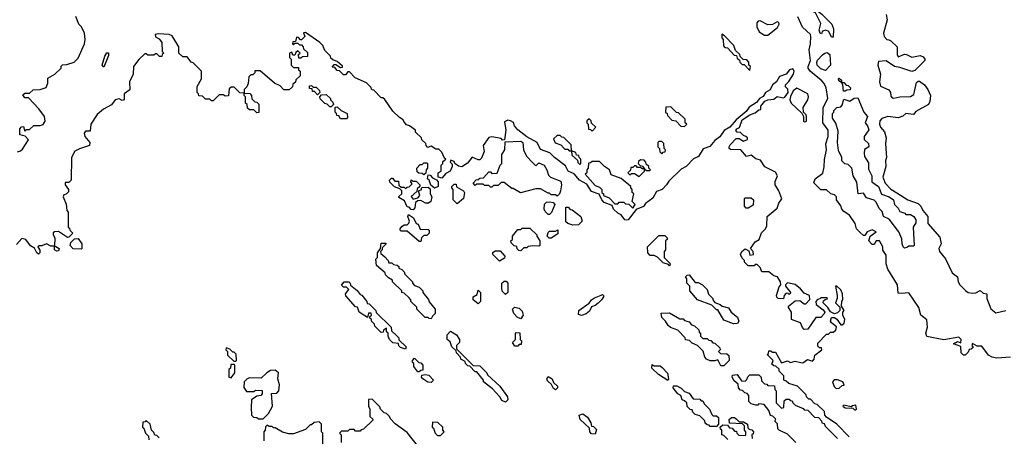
# Model space of a CAD drawing. Extents: x 2737310 to 2869991, y 870230 to 1012730.
# Tile 326 of 479: x 2772780 to 2779274, y 972575 to 975325. Entities that reach past the tile are written whole.
import ezdxf

# ---------------------------------------------------------------- set-up
doc = ezdxf.new("R2010")
doc.units = 0

msp = doc.modelspace()

# ---------------------------------------------------------------- linework, layer by layer
at = {"layer": '0CON02XD'}
for points in [[(2778145, 975210), (2778135, 975210), (2778116.4, 975246.4), (2778096.4, 975256.4), (2778075, 975250), (2778068.3, 975231.7), (2778060, 975235), (2778053.3, 975255), (2778065, 975300), (2778029.3, 975369.3), (2777985, 975390), (2777983.3, 975405), (2777992.5, 975415), (2778005, 975420), (2778029.3, 975409.3), (2778040, 975385), (2778071.7, 975361.7), (2778136.7, 975295), (2778146.7, 975265), (2778145, 975210)], [(2778495, 975360), (2778502.5, 975325), (2778477.5, 975235), (2778482.5, 975215), (2778500, 975195), (2778511.7, 975191.7), (2778526.4, 975186.4), (2778567.5, 975145), (2778567.5, 975095), (2778575, 975080), (2778615, 975096.7), (2778630, 975095), (2778665, 975076.7), (2778718.3, 975088.3), (2778739.3, 975079.3), (2778750, 975065), (2778750, 975055), (2778685, 974990), (2778665, 974982.5), (2778585, 975010), (2778550, 975015), (2778495, 975052.5), (2778445, 975050), (2778440, 975025), (2778457.5, 974965), (2778451.2, 974915), (2778457, 974887), (2778513, 974863), (2778522.5, 974845), (2778525, 974820), (2778535, 974810), (2778545, 974806.7), (2778585, 974816.2), (2778655, 974818.8), (2778678.3, 974831.7), (2778695, 974910), (2778705, 974920), (2778715, 974920), (2778747.5, 974895), (2778770, 974865), (2778786.7, 974825), (2778783.3, 974785), (2778773.3, 974765), (2778691.7, 974718.3), (2778675, 974700), (2778625, 974706.7), (2778605, 974687.5), (2778575, 974677.5), (2778505, 974686.7), (2778466.4, 974673.6), (2778453, 974657), (2778450, 974635), (2778456.7, 974615), (2778483.3, 974585), (2778496, 974545), (2778490.8, 974505), (2778497.5, 974415), (2778490, 974395), (2778493.3, 974355), (2778473.8, 974285), (2778487.5, 974245), (2778525.9, 974205.9), (2778565, 974181.2), (2778637.5, 974135), (2778705, 974111.2), (2778724.1, 974094.1), (2778736.7, 974065), (2778770, 974025), (2778769.3, 973979.3), (2778849.5, 973889.5), (2778856.7, 973845), (2778842.5, 973815), (2778847.5, 973795), (2778887, 973747), (2778930, 973655), (2778965, 973627.5), (2778970, 973595), (2778980, 973575), (2779020, 973535), (2779035, 973523.8), (2779065, 973520), (2779087, 973523), (2779115, 973537.5), (2779135, 973520), (2779160, 973515), (2779160, 973485), (2779186.1, 973416.1), (2779219.3, 973389.3), (2779283.6, 973406.4)], [(2772765, 974452.5), (2772785, 974460), (2772799.3, 974470.7), (2772837, 974533), (2772817, 974557), (2772780, 974565), (2772780, 974605), (2772791.7, 974618.3), (2772805, 974620), (2772815, 974590), (2772825, 974600), (2772845, 974600), (2772873, 974627), (2772915, 974626.7), (2772935, 974633.3), (2772948.8, 974655), (2772943.8, 974685), (2772906.4, 974736.4), (2772838.3, 974808.3), (2772815, 974810), (2772801.7, 974828.3), (2772815, 974840), (2772845, 974840), (2772868.3, 974861.7), (2772915, 974863.8), (2772955, 974877.5), (2772966.2, 974905), (2772965, 974940), (2773012.5, 974965), (2773052.5, 975005), (2773052.5, 975017.5), (2773063, 975027), (2773091.7, 975028.3), (2773140, 975045), (2773165, 975070), (2773206.7, 975165), (2773212.5, 975195), (2773207.5, 975235), (2773187, 975277), (2773170, 975295), (2773150, 975345)], [(2777715, 975222.5), (2777777.7, 975272.3), (2777790, 975295), (2777786.7, 975306.7), (2777775, 975310), (2777745, 975293.3), (2777715, 975290), (2777665, 975317.5), (2777650, 975315), (2777642.5, 975305), (2777643, 975277), (2777657.5, 975245), (2777693, 975223), (2777715, 975222.5)], [(2779315, 973097.5), (2779225, 973091.2), (2779195, 973097.5), (2779170.7, 973110.7), (2779125, 973170), (2779095, 973170), (2779065, 973187.5), (2779060, 973175), (2779068.3, 973161.7), (2779055, 973150), (2779041.7, 973148.3), (2779035, 973130), (2779015, 973110), (2779005, 973110), (2778990, 973125), (2778988.3, 973168.3), (2778940, 973185), (2778965, 973200), (2778988.3, 973191.7), (2778990, 973215), (2778975, 973230), (2778875, 973212.5), (2778763.9, 973233.9), (2778757.5, 973255), (2778766.7, 973295), (2778763.6, 973343.6), (2778723.3, 973375), (2778710, 973425), (2778645, 973522.5), (2778595, 973516.7), (2778575, 973520), (2778568.8, 973575), (2778505, 973677.5), (2778494.2, 973714.2), (2778495, 973770), (2778473, 973803), (2778472.5, 973825), (2778450, 973865), (2778430, 973865), (2778415, 973840), (2778401.7, 973841.7), (2778380, 973865), (2778390, 973895), (2778430, 973925), (2778403, 973937), (2778370, 973925), (2778355, 973900), (2778345, 973900), (2778325, 973917.5), (2778300, 973945), (2778289.5, 973979.5), (2778254.1, 974034.1), (2778215, 974060), (2778203.3, 974075), (2778196.1, 974096.1), (2778167.5, 974135), (2778166.7, 974156.7), (2778155, 974170), (2778130, 974175), (2778101.7, 974201.7), (2778063, 974203), (2778018.3, 974248.3), (2778027.5, 974275), (2778077, 974313), (2778086.4, 974353.6), (2778088.3, 974401.7), (2778102.5, 974465), (2778096.7, 974505), (2778113.3, 974555), (2778113.3, 974595), (2778076.7, 974645), (2778079.2, 974745), (2778111.2, 974805), (2778098.8, 974875), (2778085, 974903.3), (2778071.2, 974921.2), (2777993.8, 974985), (2777981.2, 975005), (2777980, 975015), (2777996, 975055), (2777986.7, 975125), (2777996.7, 975165), (2777998.8, 975215), (2777995, 975226.7), (2777944.2, 975275), (2777912.7, 975342.7)], [(2777931.7, 973061.7), (2777945, 973060), (2777975, 973082.5), (2778008.3, 973071.7), (2778020, 973085), (2778025, 973110), (2778070, 973145), (2778068.3, 973158.3), (2778055, 973160), (2778045, 973170), (2778045, 973190), (2778101.7, 973248.3), (2778115, 973250), (2778128.3, 973261.7), (2778145, 973262.5), (2778162.5, 973275), (2778167, 973297), (2778133.3, 973323.3), (2778127.5, 973335), (2778135, 973360), (2778155, 973360), (2778169.3, 973349.3), (2778195, 973310), (2778205, 973310), (2778218.3, 973321.7), (2778222.5, 973345), (2778210, 973375), (2778210, 973395), (2778217.5, 973405), (2778200, 973435), (2778203, 973467), (2778210, 973475), (2778206.7, 973515), (2778195, 973542.5), (2778170, 973565), (2778160, 973565), (2778172.5, 973505), (2778172.5, 973485), (2778160, 973455), (2778188.3, 973428.3), (2778190, 973405), (2778175, 973390), (2778155, 973382.5), (2778127, 973397), (2778110, 973425), (2778080, 973455), (2778081.7, 973468.3), (2778091.7, 973478.3), (2778108.3, 973481.7), (2778105, 973490), (2778065, 973490), (2778058.3, 973481.7), (2778041.7, 973478.3), (2778030, 973465), (2778032.5, 973445), (2778079.3, 973409.3), (2778090, 973395), (2778087, 973383), (2778065, 973360), (2778030.7, 973359.3), (2777978.3, 973281.7), (2777955, 973280), (2777943, 973293), (2777930, 973325), (2777870, 973345), (2777870, 973395), (2777850, 973425), (2777850, 973435), (2777895, 973470), (2777925, 973472.5), (2777955, 973450), (2777965, 973450), (2777991.7, 973478.3), (2777990, 973505), (2777955, 973518.8), (2777929.5, 973549.5), (2777895, 973577.5), (2777845, 973587.5), (2777830, 973575), (2777830, 973565), (2777867, 973523), (2777855, 973510), (2777848.3, 973518.3), (2777835, 973520), (2777822.5, 973505), (2777817.5, 973482.5), (2777783.6, 973483.6), (2777773, 973493), (2777772.5, 973505), (2777788.3, 973561.7), (2777800, 973575), (2777797.5, 973595), (2777778.3, 973628.3), (2777753.9, 973633.9), (2777721.7, 973661.7), (2777675, 973660), (2777665, 973690), (2777645, 973710), (2777631.7, 973708.3), (2777625, 973700), (2777585, 973700), (2777560, 973725), (2777560, 973735), (2777545, 973750), (2777533.3, 973775), (2777542.5, 973795), (2777565, 973812.5), (2777588.3, 973798.3), (2777595, 973770), (2777620, 973775), (2777617.5, 973795), (2777600, 973815), (2777630.7, 973859.3), (2777656.4, 973873.6), (2777673, 973917), (2777700, 973945), (2777707.5, 973965), (2777710, 974025), (2777775, 974080), (2777787.5, 974115), (2777807, 974143), (2777786.7, 974195), (2777762.5, 974235), (2777763, 974257), (2777777.5, 974295), (2777765, 974317.5), (2777693.6, 974353.6), (2777667, 974397), (2777635, 974406.7), (2777605, 974430), (2777573, 974423), (2777537, 974467), (2777468.3, 974468.3), (2777460, 974475), (2777460, 974485), (2777465, 974500), (2777505, 974540), (2777525, 974540), (2777555, 974522.5), (2777580, 974535), (2777580, 974545), (2777570, 974555), (2777555, 974560), (2777535, 974580), (2777511.7, 974581.7), (2777502.5, 974592.5), (2777510, 974605), (2777527, 974613), (2777546.1, 974663.9), (2777595, 974697.5), (2777630.7, 974709.3), (2777655, 974730), (2777668.3, 974731.7), (2777667.5, 974755), (2777695, 974787.5), (2777713.6, 974796.4), (2777755, 974800), (2777775, 974817.5), (2777815, 974810), (2777826.4, 974813.6), (2777847.5, 974845), (2777847, 974867), (2777831.7, 974881.7), (2777830, 974895), (2777853, 974917), (2777883.3, 974965), (2777888.8, 974985), (2777880, 975000), (2777857.5, 974995), (2777835.7, 974964.3), (2777790.8, 974949.2), (2777772, 974915), (2777744.2, 974895.8), (2777728.9, 974861.1), (2777698.8, 974845), (2777682.9, 974817.1), (2777660, 974805), (2777640.8, 974779.2), (2777591.5, 974748.5), (2777571.4, 974718.6), (2777506.7, 974665), (2777464.3, 974615.7), (2777427.3, 974592.7), (2777398.6, 974551.4), (2777365, 974527.5), (2777331.7, 974488.3), (2777288, 974472), (2777257.1, 974422.9), (2777225, 974406.2), (2777175, 974356.2), (2777142.3, 974337.7), (2777060.5, 974259.5), (2777045.8, 974234.2), (2777016.7, 974205), (2776980, 974190), (2776955, 974146.2), (2776908.6, 974111.4), (2776895, 974091.2), (2776847, 974073), (2776793.3, 974005), (2776785, 974000.8), (2776771.2, 974005), (2776747.7, 974037.7), (2776725, 974048.8), (2776696.7, 974075), (2776688.3, 974098.3), (2776635, 974118.8), (2776620, 974135), (2776603, 974173), (2776551.2, 974191.2), (2776520, 974240), (2776473.3, 974265), (2776436.7, 974306.7), (2776396.7, 974325), (2776380, 974360), (2776307.5, 974415), (2776276.7, 974446.7), (2776215, 974467.5), (2776193.9, 974513.9), (2776125, 974551.2), (2776065, 974598.8), (2776044.3, 974624.3), (2776036.7, 974646.7), (2776017.7, 974657.7), (2775999.3, 974660.7), (2775978.3, 974651.7), (2775986.7, 974595), (2775978.3, 974531.7), (2775965, 974530), (2775955, 974540), (2775895, 974552.5), (2775875, 974547.5), (2775837.5, 974495), (2775842.5, 974455), (2775825, 974410), (2775815, 974400), (2775805, 974400), (2775765, 974417.5), (2775733, 974377), (2775697, 974353), (2775675, 974357.5), (2775650, 974375), (2775645, 974390), (2775623, 974397), (2775620, 974385), (2775631.7, 974371.7), (2775632.5, 974355), (2775620, 974325), (2775590, 974310), (2775565, 974280), (2775540, 974285), (2775540, 974315), (2775560, 974325), (2775560, 974365), (2775570, 974375), (2775571.7, 974388.3), (2775590, 974405), (2775581.7, 974411.7), (2775565, 974450), (2775545, 974470), (2775525, 974470), (2775495, 974490), (2775471.7, 974481.7), (2775460, 974495), (2775458.3, 974508.3), (2775431.7, 974531.7), (2775430, 974545), (2775391.7, 974581.7), (2775390, 974595), (2775350, 974625), (2775331.7, 974631.7), (2775313, 974653), (2775310, 974665), (2775285, 974680), (2775241.7, 974721.7), (2775188.3, 974798.3), (2775175, 974810), (2775165, 974810), (2775115, 974860), (2775101.7, 974861.7), (2775095, 974880), (2775068.3, 974908.3), (2774991.7, 974941.7), (2774955, 974980), (2774945, 974980), (2774928.3, 974961.7), (2774915, 974960), (2774888.3, 974988.3), (2774875, 974990), (2774858.3, 975008.3), (2774841.7, 975011.7), (2774855, 975030), (2774865, 975030), (2774895, 975010), (2774908.3, 975011.7), (2774908.3, 975018.3), (2774875, 975050), (2774845, 975060), (2774831.7, 975071.7), (2774830, 975085), (2774791.7, 975121.7), (2774780, 975155), (2774760, 975175), (2774665, 975240), (2774651.7, 975238.3), (2774660, 975215), (2774638.3, 975191.7), (2774631.7, 975191.7), (2774618.3, 975208.3), (2774605, 975210), (2774598.3, 975181.7), (2774581.7, 975178.3), (2774580, 975165), (2774585, 975160), (2774595, 975170), (2774615, 975170), (2774625, 975160), (2774638.3, 975158.3), (2774650, 975145), (2774651.7, 975131.7), (2774678.3, 975108.3), (2774678.3, 975081.7), (2774645, 975080), (2774635, 975070), (2774621.7, 975071.7), (2774620, 975095), (2774630, 975105), (2774615, 975120), (2774601.7, 975108.3), (2774595, 975090), (2774581.7, 975091.7), (2774575, 975110), (2774560, 975105), (2774560, 975075), (2774570, 975065), (2774570, 975025), (2774585, 975010), (2774618.3, 975008.3), (2774620, 974995), (2774630, 974985), (2774630, 974955), (2774601.7, 974928.3), (2774598.3, 974911.7), (2774581.7, 974898.3), (2774578.3, 974881.7), (2774558.3, 974861.7), (2774521.7, 974861.7), (2774498.3, 974888.3), (2774460, 974905), (2774365, 974987.5), (2774331.7, 974988.3), (2774330, 974975), (2774318.3, 974961.7), (2774305, 974960), (2774291.7, 974948.3), (2774287, 974903), (2774278.3, 974881.7), (2774260, 974865), (2774260, 974840), (2774298.3, 974838.3), (2774310, 974825), (2774311.7, 974801.7), (2774331.7, 974781.7), (2774345, 974780), (2774358.3, 974768.3), (2774358.3, 974711.7), (2774345, 974710), (2774325, 974730), (2774295, 974730), (2774281.7, 974741.7), (2774280, 974765), (2774270, 974775), (2774270, 974815), (2774260, 974825), (2774260, 974840), (2774233, 974843), (2774195, 974880), (2774175, 974880), (2774161.7, 974868.3), (2774158.3, 974821.7), (2774135, 974820), (2774125, 974830), (2774095, 974830), (2774055, 974790), (2774045, 974790), (2774035, 974800), (2774005, 974800), (2773985, 974820), (2773961.7, 974821.7), (2773960, 974835), (2773950, 974845), (2773950, 974885), (2773980, 974935), (2773980, 974985), (2773925, 975040), (2773910, 975045), (2773885, 975080), (2773855, 975080), (2773830, 975105), (2773830, 975145), (2773785, 975217.5), (2773765, 975226.7), (2773695, 975232.5), (2773673.6, 975226.4), (2773675, 975212.5), (2773699.3, 975199.3), (2773717.5, 975175), (2773720, 975115), (2773730, 975105), (2773720, 975095), (2773718.3, 975081.7), (2773701.7, 975081.7), (2773685, 975100), (2773675, 975100), (2773665, 975090), (2773625, 975090), (2773615, 975100), (2773605, 975100), (2773565, 975062.5), (2773531.2, 975015), (2773527.5, 974965), (2773503.3, 974915), (2773507, 974863), (2773470, 974835), (2773470, 974795), (2773455, 974792.5), (2773435, 974802.5), (2773410, 974795), (2773386.4, 974763.6), (2773332.5, 974735), (2773291.7, 974698.3), (2773248.8, 974635), (2773245, 974590), (2773215, 974588.8), (2773204.2, 974575.8), (2773210, 974555), (2773242, 974515), (2773240, 974495), (2773175, 974473.3), (2773143.9, 974456.1), (2773122.5, 974415), (2773120, 974265), (2773105, 974250), (2773080, 974250), (2773080, 974235), (2773102.5, 974205), (2773101.7, 974188.3), (2773087.5, 974172.5), (2773071.7, 974168.3), (2773067.5, 974155), (2773087, 974107), (2773090, 974065), (2773100, 974055), (2773100, 973955), (2773108.3, 973948.3), (2773110, 973935), (2773130, 973915), (2773105, 973890), (2773095, 973887.5), (2773035, 973927.5), (2773010, 973925), (2773001.7, 973918.3), (2773000, 973905), (2773012.5, 973885), (2773010, 973830), (2773018.3, 973828.3)], [(2777595, 974990), (2777600, 975015), (2777590, 975025), (2777590, 975045), (2777575, 975060), (2777551.7, 975061.7), (2777531.7, 975081.7), (2777530, 975095), (2777501.7, 975121.7), (2777490, 975155), (2777428.3, 975218.3), (2777411.7, 975228.3), (2777410, 975205), (2777420, 975195), (2777421.7, 975151.7), (2777431.7, 975141.7), (2777448.3, 975138.3), (2777491.7, 975091.7), (2777508.3, 975088.3), (2777511.7, 975071.7), (2777528.3, 975058.3), (2777530, 975045), (2777545, 975030), (2777558.3, 975028.3), (2777595, 974990)], [(2773335, 975011.2), (2773324.4, 975025), (2773340.8, 975085), (2773355, 975106), (2773365, 975106.7), (2773365, 975087.5), (2773335, 975011.2)], [(2778095, 974990), (2778065, 975000), (2778040, 975025), (2778037.5, 975045), (2778041.7, 975058.3), (2778075, 975092.5), (2778090, 975105), (2778105, 975107.5), (2778122.5, 975095), (2778127.5, 975025), (2778095, 974990)], [(2778225, 974852.5), (2778212.5, 974852.5), (2778210, 974895), (2778200, 974910), (2778181.7, 974921.7), (2778180, 974935), (2778185, 974940), (2778200, 974925), (2778200, 974910), (2778215, 974910), (2778231.7, 974891.7), (2778245, 974890), (2778260, 974875), (2778258.3, 974861.7), (2778235, 974860), (2778225, 974852.5)], [(2774745, 974830), (2774725, 974850), (2774711.7, 974851.7), (2774708.3, 974868.3), (2774691.7, 974871.7), (2774691.7, 974888.3), (2774705, 974890), (2774715, 974880), (2774735, 974880), (2774758.3, 974858.3), (2774760, 974845), (2774745, 974830)], [(2777955, 974650), (2777965, 974652.5), (2777970, 974655), (2777970, 974685), (2777967, 974697), (2777950, 974715), (2777947.5, 974745), (2777977.5, 974795), (2777982.5, 974815), (2777977.5, 974835), (2777905, 974872.5), (2777882.5, 974855), (2777863, 974817), (2777860, 974795), (2777867.5, 974775), (2777938.3, 974708.3), (2777950, 974685), (2777950, 974655), (2777955, 974650)], [(2774835, 974750), (2774825, 974750), (2774808.3, 974768.3), (2774791.7, 974771.7), (2774761.7, 974801.7), (2774760, 974815), (2774771.7, 974828.3), (2774801.7, 974831.7), (2774830, 974805), (2774830, 974795), (2774845, 974780), (2774850, 974765), (2774835, 974750)], [(2778615, 973817.5), (2778607.5, 973825), (2778600, 973845), (2778599.3, 973879.3), (2778577.5, 973925), (2778515, 974007.5), (2778477, 974027), (2778468.3, 974058.3), (2778449.3, 974079.3), (2778429.5, 974119.5), (2778415, 974133.3), (2778365, 974150), (2778345, 974180), (2778310, 974175), (2778301.7, 974251.7), (2778277.5, 974295), (2778267.5, 974345), (2778245, 974370), (2778223, 974373), (2778203, 974393), (2778202.5, 974415), (2778180.7, 974460.7), (2778173.3, 974515), (2778179.3, 974589.3), (2778162.5, 974642.5), (2778140, 974675), (2778140, 974705), (2778150, 974715), (2778150, 974725), (2778170, 974745), (2778195, 974750), (2778205, 974760), (2778215, 974800), (2778255, 974787.5), (2778283, 974807), (2778308.3, 974808.3), (2778347.5, 974715), (2778372.5, 974685), (2778357.5, 974645), (2778372.5, 974625), (2778381.7, 974598.3), (2778350, 974555), (2778350, 974535), (2778378.3, 974508.3), (2778380, 974485), (2778351.7, 974468.3), (2778350, 974445), (2778353, 974423), (2778379.3, 974379.3), (2778378.3, 974338.3), (2778400, 974295), (2778400, 974255), (2778443.3, 974225), (2778463.6, 974173.6), (2778515, 974156.7), (2778542.5, 974135), (2778550, 974105), (2778575, 974080), (2778585, 974060), (2778618.3, 974048.3), (2778625, 974040), (2778655, 974040), (2778676.4, 974026.4), (2778690, 974005), (2778690, 973985), (2778672.5, 973955), (2778680, 973835), (2778675, 973830), (2778645, 973830), (2778635, 973822.5), (2778615, 973817.5)], [(2774935, 974670), (2774895, 974670), (2774885, 974690), (2774871.7, 974691.7), (2774870, 974705), (2774860, 974715), (2774861.7, 974748.3), (2774875, 974750), (2774900, 974725), (2774940, 974705), (2774941.7, 974678.3), (2774935, 974670)], [(2777165, 974620), (2777180, 974635), (2777170, 974645), (2777168.3, 974668.3), (2777125, 974710), (2777111.7, 974711.7), (2777075, 974750), (2777041.7, 974748.3), (2777040, 974715), (2777050, 974705), (2777051.7, 974691.7), (2777081.7, 974661.7), (2777108.3, 974658.3), (2777141.7, 974621.7), (2777165, 974620)], [(2776555, 974590), (2776580, 974615), (2776551.7, 974641.7), (2776548.3, 974658.3), (2776535, 974670), (2776521.7, 974658.3), (2776520, 974645), (2776530, 974635), (2776531.7, 974601.7), (2776545, 974600), (2776555, 974590)], [(2776325, 974160), (2776315, 974170), (2776285, 974170), (2776275, 974180), (2776265, 974180), (2776215, 974207.5), (2776185, 974207.5), (2776083, 974183), (2776035, 974210), (2776025, 974210), (2775975, 974250), (2775955, 974250), (2775935, 974230), (2775905, 974230), (2775895, 974220), (2775885, 974220), (2775875, 974230), (2775845, 974230), (2775835, 974240), (2775795, 974240), (2775785, 974230), (2775770, 974245), (2775791.7, 974268.3), (2775805, 974270), (2775815, 974280), (2775838.3, 974281.7), (2775875, 974320), (2775885, 974320), (2775895, 974310), (2775928.3, 974311.7), (2775950, 974365), (2775960, 974375), (2775960, 974435), (2775980, 974465), (2775981.7, 974518.3), (2776085, 974522.5), (2776097.5, 974515), (2776102.5, 974465), (2776122.5, 974425), (2776161.7, 974381.7), (2776185, 974360), (2776205, 974380), (2776240, 974365), (2776257.5, 974335), (2776268.3, 974298.3), (2776280, 974285), (2776348.3, 974258.3), (2776352.5, 974235), (2776347.5, 974195), (2776340, 974175), (2776325, 974160)], [(2776420, 974460), (2776418.3, 974498.3), (2776368.3, 974548.3), (2776355, 974550), (2776345, 974560), (2776325, 974560), (2776301.7, 974538.3), (2776311.7, 974511.7), (2776348.3, 974498.3), (2776375, 974470), (2776395, 974470), (2776405, 974460), (2776415, 974460), (2776420, 974460)], [(2777015, 974440), (2777025, 974450), (2777038.3, 974451.7), (2777040, 974465), (2777030, 974475), (2777028.3, 974508.3), (2777015, 974520), (2776995, 974520), (2776990, 974515), (2776990, 974485), (2777000, 974475), (2777001.7, 974451.7), (2777015, 974440)], [(2776475, 974370), (2776480, 974375), (2776480, 974405), (2776470, 974415), (2776468.3, 974428.3), (2776451.7, 974431.7), (2776448.3, 974448.3), (2776420, 974460), (2776421.7, 974431.7), (2776458.3, 974398.3), (2776461.7, 974381.7), (2776475, 974370)], [(2776825, 974080), (2776840, 974105), (2776820, 974125), (2776830, 974175), (2776820, 974185), (2776820, 974205), (2776810, 974215), (2776810, 974225), (2776747, 974277), (2776681.7, 974301.7), (2776670, 974335), (2776637, 974357), (2776605, 974390), (2776555, 974390), (2776545, 974380), (2776531.7, 974378.3), (2776530, 974345), (2776520, 974335), (2776520, 974315), (2776510, 974305), (2776575, 974230), (2776605, 974220), (2776620, 974205), (2776620, 974185), (2776630, 974175), (2776630, 974165), (2776668.3, 974148.3), (2776705, 974110), (2776725, 974110), (2776735, 974120), (2776765, 974120), (2776775, 974110), (2776798.3, 974108.3), (2776825, 974080)], [(2776935, 974330), (2776940, 974335), (2776930, 974345), (2776930, 974355), (2776911.7, 974371.7), (2776910, 974385), (2776898.3, 974398.3), (2776875, 974400), (2776861.7, 974388.3), (2776860, 974375), (2776871.7, 974361.7), (2776888.3, 974358.3), (2776900, 974340), (2776915, 974330), (2776935, 974330)], [(2775445, 974300), (2775435, 974310), (2775413, 974313), (2775401.7, 974321.7), (2775400, 974345), (2775421.7, 974368.3), (2775435, 974370), (2775445, 974380), (2775465, 974380), (2775470, 974375), (2775470, 974345), (2775460, 974335), (2775458.3, 974311.7), (2775445, 974300)], [(2776865, 974290), (2776900, 974325), (2776900, 974340), (2776885, 974340), (2776875, 974350), (2776855, 974350), (2776845, 974360), (2776835, 974360), (2776825, 974350), (2776811.7, 974348.3), (2776808.3, 974331.7), (2776790, 974315), (2776805, 974300), (2776815, 974310), (2776835, 974310), (2776865, 974290)], [(2775375, 974070), (2775361.7, 974071.7), (2775348.3, 974088.3), (2775335, 974090), (2775318.3, 974128.3), (2775281.7, 974151.7), (2775281.7, 974158.3), (2775300, 974175), (2775300, 974195), (2775288.3, 974208.3), (2775251.7, 974221.7), (2775221.7, 974251.7), (2775220, 974265), (2775231.7, 974278.3), (2775238.3, 974278.3), (2775255, 974260), (2775278.3, 974258.3), (2775281.7, 974231.7), (2775295, 974220), (2775315, 974220), (2775325, 974210), (2775335, 974220), (2775348.3, 974221.7), (2775368.3, 974241.7), (2775360, 974255), (2775361.7, 974268.3), (2775375, 974260), (2775395, 974260), (2775420, 974235), (2775420, 974225), (2775401.7, 974208.3), (2775398.3, 974191.7), (2775361.7, 974158.3), (2775375, 974140), (2775405, 974150), (2775420, 974165), (2775410, 974195), (2775428.3, 974201.7), (2775431.7, 974218.3), (2775475, 974220), (2775488.3, 974208.3), (2775487.5, 974175), (2775497.5, 974155), (2775492.5, 974125), (2775476.4, 974113.6), (2775456.4, 974113.6), (2775425, 974132.5), (2775405, 974130), (2775391.7, 974118.3), (2775387, 974083), (2775375, 974070)], [(2775515, 974212.5), (2775491.7, 974231.7), (2775480, 974265), (2775470, 974275), (2775475, 974300), (2775488.3, 974298.3), (2775501.7, 974281.7), (2775528.3, 974268.3), (2775540, 974255), (2775540, 974225), (2775515, 974212.5)], [(2775665, 974110), (2775640, 974135), (2775640, 974205), (2775630, 974215), (2775630, 974225), (2775645, 974240), (2775658.3, 974238.3), (2775661.7, 974221.7), (2775706.4, 974196.4), (2775713, 974183), (2775707.5, 974145), (2775665, 974110)], [(2777585, 974080), (2777571.7, 974081.7), (2777560, 974095), (2777560, 974145), (2777565, 974150), (2777605, 974150), (2777620, 974135), (2777618.3, 974101.7), (2777585, 974080)], [(2776275, 974040), (2776265, 974040), (2776245, 974060), (2776240, 974075), (2776241.7, 974108.3), (2776255, 974120), (2776275, 974122.5), (2776298.3, 974118.3), (2776310, 974105), (2776288.3, 974051.7), (2776275, 974040)], [(2776428.3, 973968.3), (2776395, 973980), (2776381.7, 973991.7), (2776381.7, 974088.3), (2776398.3, 974088.3), (2776411.7, 974071.7), (2776425, 974070), (2776480, 974025), (2776490, 973995), (2776465, 973970), (2776428.3, 973968.3)], [(2775425, 973860), (2775415, 973860), (2775335, 973930), (2775295, 973930), (2775290, 973935), (2775290, 973945), (2775300.7, 973959.3), (2775315, 973970), (2775335, 973970), (2775347, 973983), (2775350, 973995), (2775340, 974025), (2775345, 974040), (2775376.4, 974016.4), (2775395, 973980), (2775407.5, 973975), (2775421.7, 973941.7), (2775475, 973940), (2775480, 973935), (2775480, 973915), (2775465, 973900), (2775445, 973900), (2775430, 973885), (2775425, 973860)], [(2776085, 973800), (2776071.7, 973801.7), (2776061.7, 973811.7), (2776058.3, 973828.3), (2776041.7, 973831.7), (2776021.7, 973851.7), (2776020, 973865), (2776030, 973875), (2776030, 973895), (2776065, 973940), (2776085, 973940), (2776095, 973950), (2776145, 973950), (2776190, 973905), (2776190, 973895), (2776210, 973865), (2776210, 973835), (2776205, 973830), (2776165, 973832.5), (2776133, 973827), (2776125, 973820), (2776105, 973820), (2776085, 973800)], [(2776285, 973882.5), (2776273, 973883), (2776260, 973895), (2776265, 973920), (2776275, 973930), (2776315, 973930), (2776328.3, 973938.3), (2776328.3, 973911.7), (2776285, 973882.5)], [(2773018.3, 973828.3), (2773040, 973815), (2773035, 973800), (2773025, 973797.5), (2773010, 973805), (2773010, 973830), (2772985, 973830), (2772956.4, 973846.4), (2772925, 973832.5), (2772908.3, 973831.7), (2772900, 973825), (2772913, 973803), (2772912.5, 973785), (2772905, 973777.5), (2772893.3, 973785), (2772876.7, 973816.7), (2772852, 973832), (2772820, 973875), (2772795, 973880), (2772760, 973840)], [(2773185, 973810), (2773133, 973813), (2773112.5, 973835), (2773117.5, 973855), (2773141.7, 973878.3), (2773165, 973880), (2773190, 973845), (2773190, 973815), (2773185, 973810)], [(2777065, 973700), (2777058.3, 973708.3), (2777025, 973720), (2776987, 973757), (2776965, 973767.5), (2776938.3, 973768.3), (2776922.5, 973785), (2776920, 973825), (2776995, 973900), (2777035, 973900), (2777050, 973885), (2777050, 973875), (2777040, 973865), (2777040, 973805), (2777030, 973795), (2777030, 973755), (2777068.3, 973718.3), (2777070, 973705), (2777065, 973700)], [(2775495, 973350), (2775481.7, 973351.7), (2775475, 973360), (2775455, 973360), (2775400, 973415), (2775398.3, 973428.3), (2775360, 973465), (2775360, 973475), (2775348.3, 973488.3), (2775315, 973520), (2775300, 973525), (2775300, 973535), (2775240, 973595), (2775240, 973605), (2775211.7, 973621.7), (2775191.7, 973641.7), (2775190, 973655), (2775133, 973703), (2775130, 973745), (2775140, 973755), (2775140, 973785), (2775160, 973815), (2775165, 973850), (2775195, 973850), (2775197.5, 973845), (2775171.7, 973818.3), (2775170, 973805), (2775160, 973795), (2775161.7, 973781.7), (2775189.3, 973759.3), (2775210, 973735), (2775215, 973720), (2775235, 973720), (2775245, 973710), (2775270, 973705), (2775280, 973695), (2775280, 973685), (2775300, 973675), (2775315, 973660), (2775320, 973645), (2775370, 973595), (2775370, 973585), (2775385, 973570), (2775415, 973560), (2775440, 973535), (2775440, 973525), (2775477, 973477), (2775481.7, 973461.7), (2775520, 973415), (2775520, 973385), (2775501.7, 973368.3), (2775495, 973350)], [(2775945, 973730), (2775900, 973775), (2775901.7, 973788.3), (2775915, 973800), (2775948.3, 973798.3), (2775980, 973765), (2775978.3, 973751.7), (2775945, 973730)], [(2777488.3, 973318.3), (2777425, 973342.5), (2777385, 973410), (2777375, 973410), (2777345, 973440), (2777250, 973475), (2777200, 973535), (2777200, 973565), (2777180, 973585), (2777180, 973615), (2777171.7, 973628.3), (2777181.7, 973638.3), (2777195, 973640), (2777235, 973590), (2777255, 973590), (2777283.9, 973573.9), (2777313.6, 973543.6), (2777323.8, 973513.8), (2777352.5, 973485), (2777352.5, 973475), (2777365, 973457.5), (2777400, 973445), (2777413, 973433), (2777455, 973422.5), (2777472.5, 973395), (2777515, 973362.5), (2777523.3, 973335), (2777515, 973320), (2777488.3, 973318.3)], [(2775325, 973150), (2775291.7, 973161.7), (2775281.7, 973171.7), (2775278.3, 973188.3), (2775241.7, 973191.7), (2775220, 973215), (2775210, 973235), (2775210, 973255), (2775200, 973265), (2775198.3, 973288.3), (2775180, 973275), (2775178.3, 973261.7), (2775165, 973260), (2775121.7, 973301.7), (2775120, 973315), (2775100, 973335), (2775100, 973345), (2775090, 973355), (2775090, 973365), (2775100, 973375), (2775098.3, 973388.3), (2775081.7, 973388.3), (2775075, 973360), (2775020, 973395), (2775008.3, 973428.3), (2774995, 973430), (2774931.7, 973501.7), (2774930, 973515), (2774950, 973545), (2774935, 973560), (2774915, 973560), (2774902.5, 973572.5), (2774920, 973595), (2774950, 973595), (2774960, 973585), (2774961.7, 973571.7), (2775006.4, 973536.4), (2775025, 973510), (2775036.4, 973506.4), (2775070, 973465), (2775071.7, 973451.7), (2775085, 973450), (2775130, 973405), (2775131.7, 973391.7), (2775230, 973295), (2775231.7, 973271.7), (2775268.3, 973238.3), (2775280, 973225), (2775281.7, 973211.7), (2775330, 973165), (2775325, 973150)], [(2775985, 973510), (2775963, 973533), (2775960, 973555), (2775960, 973585), (2775975, 973600), (2775988.3, 973598.3), (2776000, 973585), (2776000, 973525), (2775985, 973510)], [(2775805, 973450), (2775770, 973475), (2775770, 973495), (2775798.3, 973511.7), (2775805, 973540), (2775820, 973525), (2775820, 973465), (2775805, 973450)], [(2776485, 973372.5), (2776465, 973380), (2776467.5, 973405), (2776536.7, 973453.3), (2776552.5, 973475), (2776571.7, 973488.3), (2776615, 973507.5), (2776625, 973510), (2776630, 973505), (2776630, 973495), (2776616.7, 973475), (2776595.9, 973454.1), (2776575, 973437.5), (2776550.7, 973429.3), (2776539.3, 973400.7), (2776516.1, 973383.9), (2776485, 973372.5)], [(2776085, 973350), (2776060.7, 973360.7), (2776040, 973385), (2776030, 973415), (2776043, 973427), (2776075, 973420), (2776095, 973400), (2776100, 973375), (2776085, 973350)], [(2777425, 973040), (2777405, 973040), (2777385, 973080), (2777365, 973072.5), (2777335, 973072.5), (2777310, 973085), (2777298.3, 973098.3), (2777287, 973137), (2777250, 973175), (2777215, 973190), (2777197, 973207), (2777171.7, 973211.7), (2777170, 973225), (2777120, 973275), (2777073, 973293), (2777057, 973307), (2777040, 973335), (2777015, 973360), (2777011.7, 973388.3), (2777065, 973390), (2777135, 973350), (2777155, 973350), (2777165, 973340), (2777195, 973330), (2777211.7, 973311.7), (2777230, 973305), (2777258.3, 973278.3), (2777261.7, 973261.7), (2777270, 973255), (2777270, 973235), (2777285, 973220), (2777315, 973220), (2777325, 973210), (2777338.3, 973208.3), (2777351.7, 973191.7), (2777365, 973190), (2777398.3, 973158.3), (2777400, 973145), (2777390, 973135), (2777401.7, 973121.7), (2777445, 973120), (2777458.3, 973108.3), (2777460, 973075), (2777425, 973040)], [(2775985, 972800), (2775960.7, 972810.7), (2775946.1, 972836.1), (2775899.3, 972889.3), (2775840, 972935), (2775840, 972945), (2775795, 973000), (2775785, 973000), (2775748.3, 973038.3), (2775735, 973040), (2775720, 973055), (2775718.3, 973068.3), (2775690, 973085), (2775688.3, 973098.3), (2775660, 973125), (2775658.3, 973138.3), (2775630, 973165), (2775618.3, 973198.3), (2775600, 973215), (2775600, 973245), (2775621.7, 973268.3), (2775660, 973245), (2775680, 973215), (2775680, 973195), (2775660, 973175), (2775661.7, 973151.7), (2775771.7, 973041.7), (2775815, 973040), (2775860, 972995), (2775865, 972980), (2775945.9, 972905.9), (2775996.4, 972836.4), (2776000, 972815), (2775985, 972800)], [(2776065, 973170), (2776045, 973170), (2776030, 973195), (2776050, 973215), (2776050, 973255), (2776055, 973260), (2776078.3, 973258.3), (2776080, 973215), (2776090, 973205), (2776088.3, 973181.7), (2776075, 973180), (2776065, 973170)], [(2774205, 973070), (2774210, 973075), (2774208.3, 973118.3), (2774195, 973130), (2774185, 973130), (2774165, 973150), (2774141.7, 973158.3), (2774140, 973145), (2774150, 973135), (2774151.7, 973111.7), (2774191.7, 973071.7), (2774205, 973070)], [(2775415, 973000), (2775405, 973000), (2775380, 973035), (2775380, 973055), (2775371.7, 973061.7), (2775370, 973075), (2775385, 973090), (2775411.7, 973061.7), (2775425, 973060), (2775440, 973045), (2775438.3, 973011.7), (2775425, 973010), (2775415, 973000)], [(2778251.7, 972571.7), (2778170, 972655), (2778101.7, 972701.7), (2778090, 972715), (2778088.3, 972738.3), (2778040, 972785), (2778025, 972790), (2777995, 972820), (2777985, 972820), (2777970, 972835), (2777968.3, 972848.3), (2777910, 972905), (2777853, 972923), (2777835, 972940), (2777820, 972945), (2777820, 972975), (2777790, 973005), (2777788.3, 973018.3), (2777768.3, 973038.3), (2777755, 973040), (2777741.7, 973051.7), (2777750, 973075), (2777710, 973115), (2777718.3, 973121.7), (2777721.7, 973138.3), (2777735, 973140), (2777745, 973130), (2777765, 973130), (2777805, 973060), (2777845, 973072.5), (2777865, 973062.5), (2777895, 973070), (2777931.7, 973061.7)], [(2774175, 972960), (2774200, 972995), (2774200, 973045), (2774195, 973050), (2774171.7, 973048.3), (2774170, 973025), (2774160, 973015), (2774160, 972965), (2774175, 972960)], [(2777055, 972942.5), (2776993.9, 972983.9), (2776950, 973025), (2776951.7, 973048.3), (2776965, 973040), (2777005, 973040), (2777018.3, 973028.3), (2777051.7, 972991.7), (2777060, 972955), (2777055, 972942.5)], [(2774385, 972690), (2774420, 972725), (2774447, 972773), (2774441.7, 972858.3), (2774475, 972860), (2774490, 972875), (2774492.5, 972915), (2774483.3, 972955), (2774486.7, 972995), (2774465, 973012.5), (2774435, 973010), (2774410, 972995), (2774371.7, 972958.3), (2774298.3, 972961.7), (2774280, 972955), (2774260, 972935), (2774258.3, 972898.3), (2774275, 972870), (2774325, 972870), (2774335, 972880), (2774378.3, 972878.3), (2774380, 972855), (2774370, 972845), (2774345, 972840), (2774310, 972815), (2774307.5, 972765), (2774310, 972715), (2774321.7, 972701.7), (2774345, 972700), (2774355, 972690), (2774385, 972690)], [(2775495, 972930), (2775473, 972933), (2775440, 972955), (2775430, 972965), (2775431.7, 972978.3), (2775455, 972982.5), (2775478.3, 972978.3), (2775510, 972945), (2775495, 972930)], [(2776315, 972882.5), (2776300.7, 972890.7), (2776287.5, 972917.5), (2776261.7, 972941.7), (2776257.5, 972955), (2776265, 972970), (2776292.5, 972955), (2776300, 972930), (2776326.1, 972906.1), (2776327.5, 972895), (2776315, 972882.5)], [(2777900, 972535), (2777845, 972590), (2777790, 972615), (2777780, 972625), (2777778.3, 972658.3), (2777760, 972675), (2777768.3, 972688.3), (2777748.3, 972708.3), (2777731.7, 972711.7), (2777720, 972745), (2777690, 972785), (2777655, 972790), (2777648.3, 972781.7), (2777635, 972780), (2777605, 972790), (2777590, 972805), (2777590, 972845), (2777578.3, 972858.3), (2777561.7, 972861.7), (2777548.3, 972878.3), (2777535, 972880), (2777520, 972895), (2777518.3, 972918.3), (2777491.7, 972941.7), (2777480, 972965), (2777481.7, 972978.3), (2777513, 972983), (2777541.7, 972941.7), (2777565, 972940), (2777575, 972950), (2777581.7, 972968.3), (2777595, 972980), (2777655, 972980), (2777670, 972965), (2777671.7, 972941.7), (2777691.7, 972921.7), (2777708.3, 972918.3), (2777715, 972910), (2777758.3, 972908.3), (2777760, 972885), (2777770, 972875), (2777770, 972795), (2777805, 972760), (2777820, 972765), (2777821.7, 972808.3), (2777835, 972820), (2777855, 972820), (2777861.7, 972811.7), (2777875, 972810), (2777880, 972795), (2777895, 972780), (2777948.3, 972758.3), (2777955, 972750), (2777978.3, 972748.3), (2778021.7, 972701.7), (2778048.3, 972698.3), (2778068.3, 972678.3), (2778070, 972665), (2778085, 972660), (2778091.7, 972641.7), (2778175, 972560)], [(2777375, 972640), (2777335, 972640), (2777328.3, 972648.3), (2777315, 972650), (2777301.7, 972661.7), (2777298.3, 972678.3), (2777265, 972710), (2777235, 972720), (2777220, 972735), (2777215, 972750), (2777201.7, 972751.7), (2777181.7, 972771.7), (2777180, 972795), (2777165, 972810), (2777150, 972815), (2777140, 972845), (2777120, 972855), (2777090, 972895), (2777091.7, 972908.3), (2777115, 972907.5), (2777143, 972893), (2777165, 972870), (2777195, 972860), (2777221.7, 972821.7), (2777265, 972820), (2777275, 972810), (2777285, 972810), (2777295, 972790), (2777330, 972755), (2777345, 972720), (2777355, 972710), (2777375, 972710), (2777388.3, 972698.3), (2777390, 972655), (2777375, 972640)], [(2778165, 972890), (2778185, 972892.5), (2778205, 972910), (2778218.3, 972911.7), (2778210, 972935), (2778175, 972947.5), (2778152.5, 972947.5), (2778140, 972935), (2778153, 972903), (2778165, 972890)], [(2775410, 972505), (2775335, 972600), (2775256.7, 972656.7), (2775225, 972690), (2775220, 972705), (2775200, 972725), (2775185, 972730), (2775160, 972755), (2775155, 972770), (2775105, 972820), (2775081.7, 972818.3), (2775080, 972775), (2775090, 972755), (2775090, 972705), (2775108.3, 972688.3), (2775108.3, 972681.7), (2775048.3, 972621.7), (2775031.7, 972618.3), (2775025, 972610), (2774995, 972610), (2774985, 972620), (2774955, 972620), (2774945, 972610), (2774901.7, 972608.3), (2774890, 972595), (2774900, 972585), (2774900, 972535)], [(2778295, 972750), (2778300, 972755), (2778295, 972780), (2778273, 972777), (2778265, 972770), (2778215, 972780), (2778210, 972775), (2778225, 972762.5), (2778275, 972760), (2778285, 972750), (2778295, 972750)], [(2776575, 972590), (2776550.7, 972590.7), (2776540, 972605), (2776538.3, 972628.3), (2776477.5, 972685), (2776470, 972715), (2776495, 972722.5), (2776525, 972702.5), (2776547.5, 972665), (2776551.7, 972641.7), (2776565, 972640), (2776585, 972620), (2776575, 972590)], [(2777450, 972555), (2777425, 972580), (2777410, 972585), (2777410, 972615), (2777401.7, 972621.7), (2777400, 972635), (2777418.3, 972651.7), (2777448.3, 972648.3), (2777461.7, 972631.7), (2777478.3, 972628.3), (2777495, 972610), (2777508.3, 972608.3), (2777510, 972595), (2777523, 972583), (2777565, 972580), (2777570, 972585), (2777570, 972605), (2777560, 972615), (2777560, 972645), (2777548.3, 972658.3), (2777461.7, 972661.7), (2777460, 972685), (2777475, 972700), (2777495, 972700), (2777505, 972690), (2777525, 972670), (2777555, 972670), (2777580, 972655), (2777581.7, 972631.7), (2777591.7, 972621.7), (2777608.3, 972618.3), (2777620, 972605), (2777618.3, 972591.7), (2777610, 972585), (2777611.7, 972561.7)], [(2773700, 972565), (2773685, 972580), (2773671.7, 972581.7), (2773665, 972600), (2773650, 972615), (2773640, 972655), (2773615, 972680), (2773608.3, 972671.7), (2773591.7, 972668.3), (2773590, 972635), (2773598.3, 972628.3), (2773610, 972595), (2773630, 972575), (2773631.7, 972551.7)], [(2774780, 972525), (2774780, 972595), (2774770, 972605), (2774770, 972655), (2774755, 972670), (2774723, 972667), (2774705, 972650), (2774695, 972650), (2774665, 972620), (2774585, 972592.5), (2774555, 972592.5), (2774513, 972603), (2774465, 972630), (2774455, 972630), (2774445, 972640), (2774425, 972640), (2774411.7, 972648.3), (2774401.7, 972638.3), (2774400, 972615), (2774390, 972605), (2774390, 972545)], [(2775555, 972580), (2775580, 972605), (2775570, 972615), (2775570, 972635), (2775537, 972667), (2775501.7, 972668.3), (2775500, 972635), (2775508.3, 972628.3), (2775520, 972595), (2775535, 972580), (2775555, 972580)]]:
    msp.add_lwpolyline(points, dxfattribs=at)

doc.saveas('drawing.dxf')
